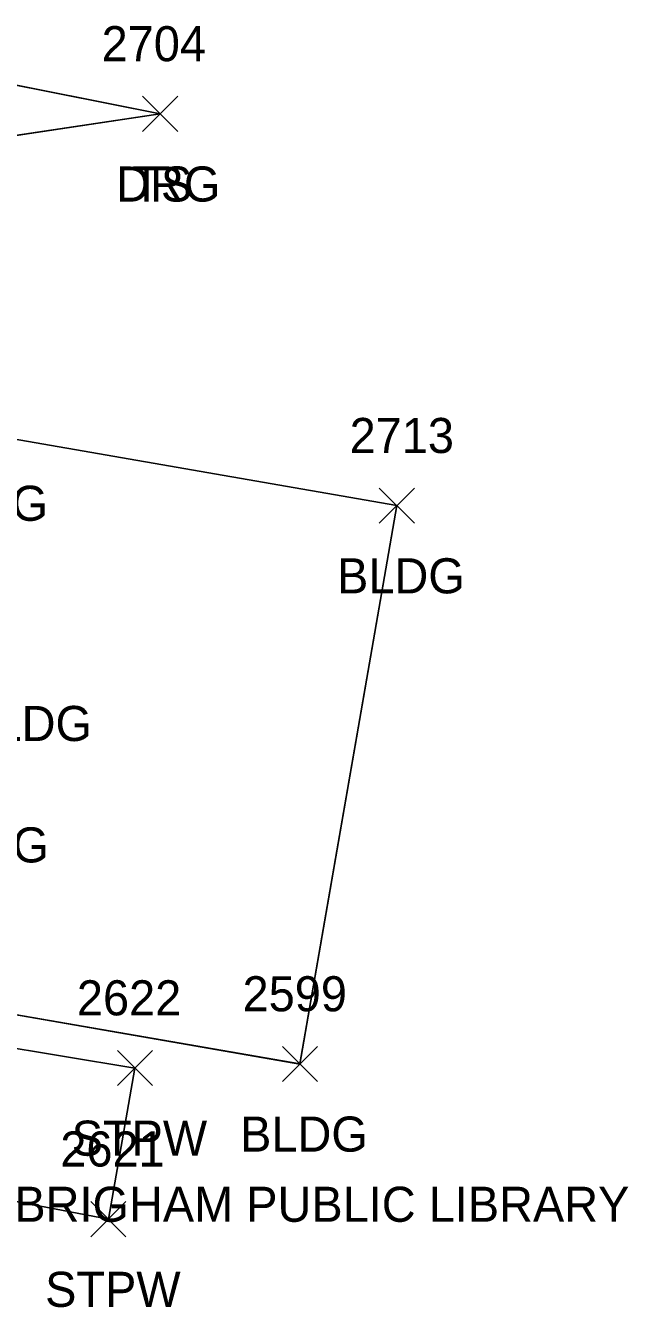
# Model space of a CAD drawing. Extents: x 1554668 to 1563881, y 831386 to 834374.
# Drawn here: x 1562289.1 to 1562323.5, y 832466.5 to 832539.6 of the extents above; entities that cross this region are included whole.
import ezdxf

# ---------------------------------------------------------------- set-up
doc = ezdxf.new("R2010")
doc.units = 0
for name, color, linetype in [('L_A', 7, 'Continuous'), ('L_C', 7, 'Continuous'), ('L_I', 7, 'Continuous'), ('L_TIC', 7, 'Continuous'), ('LBC', 7, 'Continuous'), ('LBF', 7, 'Continuous'), ('LELB', 7, 'Continuous'), ('R_A', 7, 'Continuous'), ('R_I', 7, 'Continuous'), ('R_TIC', 7, 'Continuous'), ('RDG', 7, 'Continuous')]:
    doc.layers.add(name, color=color, linetype=linetype)

msp = doc.modelspace()

# ---------------------------------------------------------------- linework, layer by layer
at = {"layer": 'L_TIC'}
for points in [[(1562295.805, 832533.581), (1562297.805, 832535.581)], [(1562297.805, 832533.581), (1562295.805, 832535.581)], [(1562309.3, 832511.247), (1562311.3, 832513.247)], [(1562311.3, 832511.247), (1562309.3, 832513.247)], [(1562294.363, 832479.19), (1562296.363, 832481.19)], [(1562296.363, 832479.19), (1562294.363, 832481.19)], [(1562303.772, 832479.422), (1562305.772, 832481.422)], [(1562305.772, 832479.422), (1562303.772, 832481.422)], [(1562292.85, 832470.573), (1562294.85, 832472.573)], [(1562294.85, 832470.573), (1562292.85, 832472.573)]]:
    msp.add_lwpolyline(points, dxfattribs=at)
at = {"layer": 'LBC'}
for points in [[(1562304.772, 832480.422), (1562281.15, 832484.519), (1562283.129, 832496.908), (1562284.319, 832503.829), (1562286.535, 832516.382), (1562310.3, 832512.247)], [(1562304.774, 832480.418), (1562281.155, 832484.517), (1562283.132, 832496.904), (1562284.322, 832503.826), (1562286.538, 832516.38), (1562310.303, 832512.247)], [(1562304.774, 832480.418), (1562281.155, 832484.517), (1562283.132, 832496.904), (1562284.322, 832503.826), (1562286.538, 832516.38), (1562310.303, 832512.247)], [(1562304.774, 832480.418), (1562281.155, 832484.517), (1562283.132, 832496.904), (1562284.322, 832503.826), (1562286.538, 832516.38), (1562310.303, 832512.247)], [(1562310.3, 832512.247), (1562304.772, 832480.422)], [(1562310.303, 832512.247), (1562304.774, 832480.418)], [(1562310.303, 832512.247), (1562304.774, 832480.418)], [(1562310.303, 832512.247), (1562304.774, 832480.418)]]:
    msp.add_lwpolyline(points, dxfattribs=at)
at = {"layer": 'LBF'}
for points in [[(1562245.508, 832480.058), (1562260.746, 832477.645), (1562277.25, 832474.752), (1562293.85, 832471.573), (1562295.363, 832480.19), (1562278.842, 832482.926), (1562279.035, 832483.931), (1562278.058, 832484.164), (1562280.375, 832497.579), (1562283.129, 832496.908)], [(1562245.509, 832480.051), (1562260.751, 832477.644), (1562277.252, 832474.748), (1562293.855, 832471.571), (1562295.368, 832480.187), (1562278.848, 832482.924), (1562279.036, 832483.926), (1562278.062, 832484.161), (1562280.382, 832497.579), (1562283.132, 832496.904)], [(1562245.509, 832480.051), (1562260.751, 832477.644), (1562277.252, 832474.748), (1562293.855, 832471.571), (1562295.368, 832480.187), (1562278.848, 832482.924), (1562279.036, 832483.926), (1562278.062, 832484.161), (1562280.382, 832497.579), (1562283.132, 832496.904)], [(1562245.509, 832480.051), (1562260.751, 832477.644), (1562277.252, 832474.748), (1562293.855, 832471.571), (1562295.368, 832480.187), (1562278.848, 832482.924), (1562279.036, 832483.926), (1562278.062, 832484.161), (1562280.382, 832497.579), (1562283.132, 832496.904)]]:
    msp.add_lwpolyline(points, dxfattribs=at)
at = {"layer": 'LELB'}
for points in [[(1562253.835, 832507.76), (1562279.484, 832531.996), (1562296.805, 832534.581)], [(1562253.84, 832507.76), (1562279.485, 832531.989), (1562296.806, 832534.575)], [(1562253.84, 832507.76), (1562279.485, 832531.989), (1562296.806, 832534.575)], [(1562253.84, 832507.76), (1562279.485, 832531.989), (1562296.806, 832534.575)]]:
    msp.add_lwpolyline(points, dxfattribs=at)
at = {"layer": 'R_TIC'}
for points in [[(1562295.805, 832533.581), (1562297.805, 832535.581)], [(1562297.805, 832533.581), (1562295.805, 832535.581)]]:
    msp.add_lwpolyline(points, dxfattribs=at)
at = {"layer": 'RDG'}
for points in [[(1562255.201, 832539.171), (1562256.645, 832538.949), (1562275.93, 832538.739), (1562296.805, 832534.581)], [(1562255.204, 832539.166), (1562256.647, 832538.942), (1562275.932, 832538.733), (1562296.806, 832534.575)], [(1562255.204, 832539.166), (1562256.647, 832538.942), (1562275.932, 832538.733), (1562296.806, 832534.575)], [(1562255.204, 832539.166), (1562256.647, 832538.942), (1562275.932, 832538.733), (1562296.806, 832534.575)]]:
    msp.add_lwpolyline(points, dxfattribs=at)

# ---------------------------------------------------------------- texts
at = {"layer": 'L_A'}
for s, p in [('TS', (1562295.214, 832529.581)), ('BLDG', (1562283.125, 832511.382)), ('BLDG', (1562306.891, 832507.247)), ('STPW ST BLDG', (1562273.004, 832498.829)), ('STPW BLDG', (1562274.711, 832491.908)), ('STPW', (1562291.757, 832475.19)), ('BLDG', (1562301.362, 832475.422)), ('STPW', (1562290.244, 832466.573))]:
    msp.add_text(s, height=2, dxfattribs=at).set_placement(p)
at = {"layer": 'L_C'}
msp.add_text('H.F. BRIGHAM PUBLIC LIBRARY', height=2, dxfattribs=at).set_placement((1562282.693, 832471.422))
at = {"layer": 'L_I'}
for s, p in [('2704', (1562293.466, 832537.581)), ('2713', (1562307.607, 832515.247)), ('2622', (1562292.056, 832483.19)), ('2599', (1562301.504, 832483.422)), ('2621', (1562291.11, 832474.573))]:
    msp.add_text(s, height=2, dxfattribs=at).set_placement(p)
at = {"layer": 'R_A'}
msp.add_text('DRG', height=2, dxfattribs=at).set_placement((1562294.293, 832529.581))
at = {"layer": 'R_I'}
msp.add_text('2704', height=2, dxfattribs=at).set_placement((1562293.466, 832537.581))

doc.saveas('drawing.dxf')
